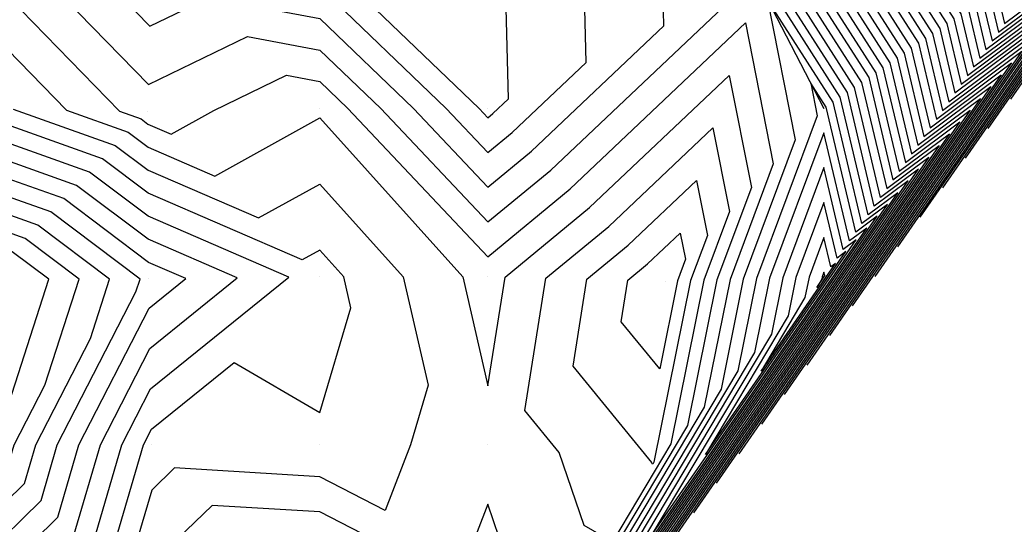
# Model space of a CAD drawing. Extents: x 2188792 to 2191981, y 386090 to 389710.
# Drawn here: x 2190472.3 to 2190531.5, y 387675.5 to 387705.4 of the extents above; entities that cross this region are included whole.
import ezdxf

# ---------------------------------------------------------------- set-up
doc = ezdxf.new("R2010")
doc.units = 0
for name, color, linetype in [('DTM Contours Major', 7, 'Continuous'), ('DTM Contours Minor', 7, 'Continuous'), ('Exist DTM QL2 LIDAR Elevation Point', 7, 'Continuous'), ('PH Exist DTM Breakline', 7, 'Continuous')]:
    doc.layers.add(name, color=color, linetype=linetype)

msp = doc.modelspace()

# ---------------------------------------------------------------- linework, layer by layer
at = {"layer": 'DTM Contours Major'}
for points in [[(2190479.41, 387747.275), (2190485.818, 387745.637), (2190486.93, 387745.524), (2190487.452, 387745.413), (2190491.567, 387744.376), (2190494.542, 387742.421), (2190497.737, 387739.936), (2190499.554, 387737.935), (2190501.231, 387736.254), (2190504.171, 387733.968), (2190507.476, 387730.248), (2190509.291, 387728.148), (2190511.223, 387725.354), (2190515.531, 387719.91), (2190517.662, 387717.034), (2190520.427, 387712.652), (2190523.482, 387708.605), (2190526.201, 387704.35), (2190527.217, 387700.067), (2190531.942, 387703.589), (2190517.787, 387683.16)], [(2190495.877, 387747.046), (2190501.167, 387742.931), (2190502.036, 387741.974), (2190502.838, 387741.171), (2190508.015, 387737.146), (2190509.589, 387735.374), (2190512.846, 387731.606), (2190516.312, 387726.593), (2190518.356, 387724.01), (2190522.38, 387718.581), (2190523.692, 387716.502), (2190529.136, 387709.288), (2190530.425, 387707.271), (2190530.907, 387705.24), (2190538.102, 387710.603), (2190531.266, 387700.737)], [(2190472.399, 387746.662), (2190475.736, 387745.402), (2190477.941, 387745.539), (2190486.074, 387743.461), (2190486.858, 387743.381), (2190487.226, 387743.303), (2190490.126, 387742.572), (2190493.875, 387740.109), (2190496.021, 387738.439), (2190498.313, 387735.915), (2190500.428, 387733.795), (2190502.249, 387732.379), (2190506.42, 387727.685), (2190507.514, 387726.419), (2190508.679, 387724.735), (2190514.118, 387717.86), (2190515.304, 387716.261), (2190518.795, 387710.728), (2190520.655, 387708.263), (2190524.088, 387702.889), (2190525.371, 387697.48), (2190528.861, 387700.081), (2190511.047, 387674.372)], [(2190493.009, 387746.18), (2190495.21, 387744.734), (2190499.452, 387741.434), (2190500.795, 387739.955), (2190502.034, 387738.712), (2190506.093, 387735.557), (2190508.533, 387732.811), (2190511.069, 387729.877), (2190513.768, 387725.973), (2190516.943, 387721.96), (2190520.021, 387717.808), (2190522.06, 387714.577), (2190526.309, 387708.946), (2190528.313, 387705.81), (2190529.062, 387702.653), (2190535.022, 387707.096), (2190524.527, 387691.949)], [(2190504.308, 387665.583), (2190525.781, 387696.574), (2190523.526, 387694.893), (2190521.976, 387701.429), (2190517.827, 387707.922), (2190517.162, 387708.803), (2190512.945, 387715.487), (2190512.706, 387715.81), (2190506.134, 387724.115), (2190505.737, 387724.69), (2190505.364, 387725.121), (2190500.327, 387730.791), (2190499.624, 387731.336), (2190497.072, 387733.896), (2190494.306, 387736.942), (2190493.208, 387737.796), (2190488.685, 387740.768), (2190486.999, 387741.193), (2190486.785, 387741.238), (2190486.33, 387741.285), (2190476.472, 387743.803), (2190475.244, 387743.727), (2190473.385, 387744.429), (2190462.038, 387745.498)], [(2190470.152, 387714.707), (2190478.535, 387710.172), (2190480.117, 387708.547), (2190481.235, 387709.09), (2190490.154, 387707.411), (2190497.683, 387700.171), (2190500.155, 387697.557), (2190501.613, 387698.756), (2190506.011, 387702.921), (2190505.852, 387709.317), (2190503.163, 387711.422), (2190501.741, 387714.707), (2190500.089, 387722.627), (2190496.711, 387727.209), (2190494.895, 387729.831), (2190493.054, 387734.934), (2190492.59, 387735.445), (2190492.54, 387735.483), (2190487.244, 387738.964), (2190486.773, 387739.083)], [(2190471.911, 387700.137), (2190477.985, 387697.98), (2190479.939, 387696.511), (2190486.509, 387693.668), (2190490.154, 387695.684), (2190495.122, 387690.17), (2190496.604, 387683.721), (2190495.547, 387680.169), (2190494.049, 387676.274), (2190490.154, 387678.278), (2190481.518, 387678.804), (2190480.153, 387677.487), (2190478.503, 387671.849)], [(2190502.368, 387682.209), (2190503.618, 387690.084), (2190507.367, 387693.167), (2190513.551, 387699.024), (2190514.531, 387694.052), (2190513.006, 387689.972), (2190511.041, 387680.23), (2190507.567, 387674.403), (2190505.891, 387675.371), (2190504.406, 387679.717), (2190502.368, 387682.209)], [(2190522.701, 387693.067), (2190521.681, 387692.307), (2190520.157, 387698.733), (2190516.922, 387690.08), (2190516.033, 387685.674), (2190506.5, 387669.686), (2190522.701, 387693.067)], [(2190470.213, 387673.58), (2190473.571, 387676.873), (2190474.537, 387680.171), (2190479.209, 387689.27), (2190479.458, 387690.038), (2190474.154, 387694.026), (2190470.201, 387695.43)]]:
    msp.add_lwpolyline(points, dxfattribs=at)
at = {"layer": 'DTM Contours Minor'}
for points in [[(2190479.116, 387746.927), (2190485.87, 387745.202), (2190486.916, 387745.096), (2190487.407, 387744.991), (2190491.279, 387744.015), (2190494.409, 387741.959), (2190497.393, 387739.637), (2190499.306, 387737.531), (2190501.07, 387735.762), (2190503.786, 387733.65), (2190507.265, 387729.735), (2190508.936, 387727.802), (2190510.714, 387725.23), (2190515.248, 387719.5), (2190517.191, 387716.879), (2190520.101, 387712.268), (2190522.916, 387708.537), (2190525.778, 387704.058), (2190526.848, 387699.549), (2190531.325, 387702.887), (2190516.439, 387681.402)], [(2190493.585, 387746.902), (2190495.476, 387745.659), (2190500.138, 387742.033), (2190501.292, 387740.763), (2190502.356, 387739.696), (2190506.862, 387736.192), (2190508.955, 387733.836), (2190511.779, 387730.569), (2190514.786, 387726.221), (2190517.508, 387722.78), (2190520.965, 387718.117), (2190522.713, 387715.347), (2190527.44, 387709.083), (2190529.158, 387706.394), (2190529.8, 387703.688), (2190536.254, 387708.499), (2190527.222, 387695.464)], [(2190462.498, 387746.311), (2190472.991, 387745.322), (2190475.441, 387744.397), (2190477.059, 387744.498), (2190486.228, 387742.155), (2190486.814, 387742.096), (2190487.09, 387742.037), (2190489.261, 387741.49), (2190493.475, 387738.721), (2190494.992, 387737.541), (2190497.569, 387734.704), (2190499.946, 387732.32), (2190501.095, 387731.426), (2190505.786, 387726.147), (2190506.448, 387725.381), (2190507.152, 387724.363), (2190513.271, 387716.63), (2190513.888, 387715.796), (2190517.815, 387709.573), (2190518.958, 387708.058), (2190522.821, 387702.013), (2190524.264, 387695.928), (2190527.013, 387697.977), (2190507.004, 387669.098)], [(2190472.596, 387746.216), (2190475.638, 387745.067), (2190477.647, 387745.192), (2190486.125, 387743.026), (2190486.843, 387742.953), (2190487.18, 387742.881), (2190489.838, 387742.211), (2190493.741, 387739.646), (2190495.678, 387738.14), (2190498.065, 387735.511), (2190500.267, 387733.303), (2190501.864, 387732.062), (2190506.209, 387727.172), (2190507.159, 387726.073), (2190508.17, 387724.611), (2190513.836, 387717.45), (2190514.832, 387716.106), (2190518.468, 387710.343), (2190520.089, 387708.195), (2190523.666, 387702.597), (2190525.002, 387696.963), (2190528.245, 387699.38), (2190509.7, 387672.614)], [(2190478.528, 387746.233), (2190485.972, 387744.331), (2190486.887, 387744.239), (2190487.316, 387744.147), (2190490.703, 387743.294), (2190494.142, 387741.034), (2190496.707, 387739.038), (2190498.81, 387736.723), (2190500.749, 387734.778), (2190503.017, 387733.015), (2190506.843, 387728.71), (2190508.225, 387727.111), (2190509.697, 387724.982), (2190514.683, 387718.68), (2190516.247, 387716.57), (2190519.448, 387711.498), (2190521.786, 387708.4), (2190524.933, 387703.474), (2190526.109, 387698.515), (2190530.093, 387701.484), (2190513.743, 387677.887)], [(2190478.822, 387746.58), (2190485.921, 387744.767), (2190486.901, 387744.667), (2190487.362, 387744.569), (2190490.991, 387743.655), (2190494.275, 387741.496), (2190497.05, 387739.338), (2190499.058, 387737.127), (2190500.91, 387735.27), (2190503.402, 387733.333), (2190507.054, 387729.222), (2190508.58, 387727.456), (2190510.205, 387725.106), (2190514.966, 387719.09), (2190516.719, 387716.725), (2190519.774, 387711.883), (2190522.351, 387708.468), (2190525.356, 387703.766), (2190526.478, 387699.032), (2190530.709, 387702.186), (2190515.091, 387679.645)], [(2190487.543, 387746.257), (2190492.144, 387745.098), (2190494.809, 387743.346), (2190498.423, 387740.535), (2190500.051, 387738.743), (2190501.552, 387737.237), (2190504.94, 387734.604), (2190507.899, 387731.273), (2190510.002, 387728.84), (2190512.241, 387725.602), (2190516.096, 387720.73), (2190518.606, 387717.343), (2190521.08, 387713.422), (2190524.613, 387708.741), (2190527.046, 387704.934), (2190527.955, 387701.101), (2190533.174, 387704.992), (2190520.483, 387686.676)], [(2190487.588, 387746.679), (2190492.432, 387745.459), (2190494.943, 387743.809), (2190498.766, 387740.835), (2190500.299, 387739.147), (2190501.713, 387737.729), (2190505.324, 387734.921), (2190508.11, 387731.786), (2190510.358, 387729.186), (2190512.75, 387725.726), (2190516.378, 387721.14), (2190519.078, 387717.498), (2190521.407, 387713.807), (2190525.178, 387708.81), (2190527.468, 387705.226), (2190528.324, 387701.619), (2190533.79, 387705.693), (2190521.831, 387688.433)], [(2190493.297, 387746.541), (2190495.343, 387745.196), (2190499.795, 387741.733), (2190501.043, 387740.359), (2190502.195, 387739.204), (2190506.477, 387735.875), (2190508.744, 387733.323), (2190511.424, 387730.223), (2190514.277, 387726.097), (2190517.226, 387722.37), (2190520.493, 387717.962), (2190522.386, 387714.962), (2190526.874, 387709.015), (2190528.735, 387706.102), (2190529.431, 387703.171), (2190535.638, 387707.797), (2190525.874, 387693.706)], [(2190495.743, 387746.584), (2190500.824, 387742.632), (2190501.788, 387741.57), (2190502.677, 387740.679), (2190507.63, 387736.828), (2190509.378, 387734.861), (2190512.49, 387731.261), (2190515.803, 387726.469), (2190518.073, 387723.6), (2190521.909, 387718.426), (2190523.366, 387716.117), (2190528.571, 387709.22), (2190530.003, 387706.979), (2190530.538, 387704.722), (2190537.486, 387709.902), (2190529.918, 387698.98)], [(2190462.268, 387745.905), (2190473.188, 387744.876), (2190475.342, 387744.062), (2190476.765, 387744.151), (2190486.279, 387741.72), (2190486.8, 387741.667), (2190487.044, 387741.615), (2190488.973, 387741.129), (2190493.341, 387738.259), (2190494.649, 387737.241), (2190497.32, 387734.3), (2190499.785, 387731.828), (2190500.711, 387731.108), (2190505.575, 387725.634), (2190506.092, 387725.036), (2190506.643, 387724.239), (2190512.988, 387716.22), (2190513.416, 387715.642), (2190517.489, 387709.188), (2190518.393, 387707.99), (2190522.399, 387701.721), (2190523.895, 387695.411), (2190526.397, 387697.276), (2190505.656, 387667.341)], [(2190472.793, 387745.769), (2190475.539, 387744.732), (2190477.353, 387744.845), (2190486.177, 387742.59), (2190486.829, 387742.524), (2190487.135, 387742.459), (2190489.55, 387741.85), (2190493.608, 387739.184), (2190495.335, 387737.84), (2190497.817, 387735.107), (2190500.106, 387732.812), (2190501.48, 387731.744), (2190505.998, 387726.659), (2190506.803, 387725.727), (2190507.661, 387724.487), (2190513.553, 387717.04), (2190514.36, 387715.951), (2190518.142, 387709.958), (2190519.524, 387708.127), (2190523.244, 387702.305), (2190524.633, 387696.445), (2190527.629, 387698.679), (2190508.352, 387670.856)], [(2190478.234, 387745.886), (2190486.023, 387743.896), (2190486.872, 387743.81), (2190487.271, 387743.725), (2190490.414, 387742.933), (2190494.008, 387740.571), (2190496.364, 387738.739), (2190498.561, 387736.319), (2190500.588, 387734.287), (2190502.633, 387732.697), (2190506.631, 387728.197), (2190507.87, 387726.765), (2190509.188, 387724.858), (2190514.401, 387718.27), (2190515.775, 387716.415), (2190519.121, 387711.113), (2190521.22, 387708.332), (2190524.511, 387703.182), (2190525.74, 387697.997), (2190529.477, 387700.783), (2190512.395, 387676.129)], [(2190487.498, 387745.835), (2190491.856, 387744.737), (2190494.676, 387742.884), (2190498.08, 387740.236), (2190499.802, 387738.339), (2190501.392, 387736.745), (2190504.555, 387734.286), (2190507.688, 387730.76), (2190509.647, 387728.494), (2190511.732, 387725.478), (2190515.813, 387720.32), (2190518.134, 387717.189), (2190520.754, 387713.037), (2190524.047, 387708.673), (2190526.623, 387704.642), (2190527.586, 387700.584), (2190532.558, 387704.29), (2190519.135, 387684.918)], [(2190492.72, 387745.819), (2190495.076, 387744.271), (2190499.109, 387741.134), (2190500.547, 387739.551), (2190501.874, 387738.22), (2190505.708, 387735.239), (2190508.322, 387732.298), (2190510.713, 387729.531), (2190513.259, 387725.849), (2190516.661, 387721.55), (2190519.55, 387717.653), (2190521.733, 387714.192), (2190525.744, 387708.878), (2190527.891, 387705.518), (2190528.693, 387702.136), (2190534.406, 387706.394), (2190523.179, 387690.191)], [(2190495.61, 387746.121), (2190500.481, 387742.332), (2190501.54, 387741.167), (2190502.516, 387740.187), (2190507.246, 387736.51), (2190509.167, 387734.349), (2190512.135, 387730.915), (2190515.295, 387726.345), (2190517.791, 387723.19), (2190521.437, 387718.272), (2190523.039, 387715.732), (2190528.005, 387709.151), (2190529.58, 387706.686), (2190530.169, 387704.205), (2190536.87, 387709.2), (2190528.57, 387697.222)], [(2190502.96, 387663.825), (2190525.165, 387695.873), (2190523.157, 387694.376), (2190521.554, 387701.137), (2190517.262, 387707.853), (2190516.836, 387708.418), (2190512.473, 387715.332), (2190512.423, 387715.4), (2190505.625, 387723.991), (2190505.381, 387724.344), (2190505.152, 387724.609), (2190499.942, 387730.473), (2190499.464, 387730.845), (2190496.824, 387733.492), (2190493.963, 387736.642), (2190493.074, 387737.333), (2190488.397, 387740.407), (2190486.954, 387740.771), (2190486.771, 387740.81), (2190486.381, 387740.849), (2190476.178, 387743.456), (2190475.145, 387743.392), (2190473.582, 387743.982), (2190463.974, 387744.888)], [(2190471.618, 387710.172), (2190479.963, 387701.603), (2190485.858, 387704.467), (2190490.154, 387703.658), (2190493.78, 387700.171), (2190500.155, 387693.429), (2190503.914, 387696.52), (2190515.259, 387707.265), (2190515.243, 387707.885), (2190508.08, 387713.493), (2190504.292, 387722.244), (2190504.01, 387723.595), (2190500.554, 387728.283), (2190499.173, 387729.837), (2190499.142, 387729.861), (2190496.327, 387732.684), (2190493.276, 387736.043), (2190492.807, 387736.408), (2190487.82, 387739.686), (2190486.863, 387739.927)], [(2190470.152, 387712.836), (2190475.077, 387710.172), (2190480.04, 387705.075), (2190483.547, 387706.779), (2190490.154, 387705.535), (2190495.732, 387700.171), (2190500.155, 387695.493), (2190502.763, 387697.638), (2190510.635, 387705.093), (2190510.547, 387708.601), (2190505.621, 387712.458), (2190503.016, 387718.475), (2190502.05, 387723.111), (2190498.005, 387728.597), (2190495.831, 387731.737), (2190495.342, 387733.092), (2190492.933, 387735.744), (2190492.674, 387735.946), (2190487.532, 387739.325), (2190486.818, 387739.505)], [(2190470.152, 387716.578), (2190477.985, 387712.341), (2190480.153, 387711.045), (2190481.31, 387711.329), (2190485.456, 387710.172), (2190490.154, 387709.288), (2190499.635, 387700.171), (2190500.155, 387699.621), (2190500.462, 387699.873), (2190501.387, 387700.75), (2190501.156, 387710.033), (2190500.704, 387710.387), (2190500.466, 387710.938), (2190498.129, 387722.143), (2190495.417, 387725.82), (2190493.96, 387727.925), (2190492.137, 387732.976), (2190489.899, 387736.669), (2190486.955, 387738.603), (2190486.727, 387738.661)], [(2190476.531, 387673.858), (2190478.377, 387680.17), (2190480.088, 387683.501), (2190488.321, 387690.147), (2190479.948, 387693.77), (2190476.453, 387696.398), (2190470.168, 387698.631), (2190466.826, 387697.698), (2190460.228, 387697.555), (2190453.673, 387697.661), (2190450.15, 387696.563), (2190446.811, 387700.05), (2190448.578, 387701.81), (2190448.537, 387710.166), (2190447.77, 387717.674), (2190447.651, 387720.107), (2190446.522, 387723.802), (2190447.023, 387730.174), (2190440.149, 387736.79), (2190437.639, 387737.851)], [(2190475.544, 387674.863), (2190477.097, 387680.17), (2190480.041, 387685.903), (2190485.249, 387690.107), (2190479.953, 387692.4), (2190475.686, 387695.607), (2190470.179, 387697.564), (2190464.523, 387695.986), (2190460.276, 387695.893), (2190456.057, 387695.962), (2190450.15, 387694.119), (2190444.549, 387699.968), (2190447.513, 387702.92), (2190447.478, 387710.162), (2190446.812, 387716.67), (2190446.647, 387720.081), (2190445.063, 387725.26), (2190445.449, 387730.174), (2190440.149, 387735.275), (2190436.516, 387736.811)], [(2190470.177, 387671.572), (2190474.558, 387675.868), (2190475.817, 387680.171), (2190479.994, 387688.305), (2190482.178, 387690.068), (2190479.957, 387691.029), (2190474.92, 387694.817), (2190470.19, 387696.497), (2190462.22, 387694.273), (2190460.325, 387694.232), (2190458.442, 387694.262), (2190450.15, 387691.676), (2190442.288, 387699.885), (2190446.448, 387704.03), (2190446.418, 387710.158), (2190445.855, 387715.665), (2190445.642, 387720.054), (2190443.604, 387726.719), (2190443.876, 387730.174), (2190440.149, 387733.761), (2190435.392, 387735.771)], [(2190470.152, 387708.333), (2190478.239, 387700.016), (2190479.518, 387699.561), (2190479.93, 387699.252), (2190481.313, 387698.653), (2190483.847, 387700.055), (2190488.17, 387702.155), (2190490.154, 387701.782), (2190491.829, 387700.171), (2190500.155, 387691.364), (2190505.065, 387695.403), (2190515.491, 387705.277), (2190517.144, 387696.894), (2190514.573, 387690.015), (2190513.038, 387682.407), (2190502.756, 387665.162)], [(2190501.612, 387662.067), (2190524.549, 387695.171), (2190522.788, 387693.859), (2190521.131, 387700.845), (2190516.697, 387707.785)], [(2190500.264, 387660.31), (2190523.933, 387694.47), (2190522.419, 387693.341), (2190520.709, 387700.553), (2190516.804, 387706.663), (2190518.45, 387698.315), (2190515.356, 387690.037), (2190514.036, 387683.496), (2190500.35, 387660.542), (2190500.155, 387660.654), (2190493.721, 387670.168), (2190490.154, 387672.004), (2190488.2, 387672.123), (2190486.174, 387670.168), (2190484.252, 387666.069), (2190483.692, 387660.167), (2190490.154, 387650.414), (2190493.9, 387653.912), (2190499.62, 387659.454), (2190499.968, 387659.901)], [(2190470.152, 387705.14), (2190475.075, 387700.076), (2190478.752, 387698.77), (2190479.934, 387697.881), (2190483.911, 387696.16), (2190490.154, 387699.614), (2190498.663, 387690.17), (2190500.155, 387683.675), (2190501.182, 387690.145), (2190506.216, 387694.285), (2190514.521, 387702.151), (2190515.838, 387695.473), (2190513.789, 387689.994), (2190512.039, 387681.318), (2190505.161, 387669.783)], [(2190523.317, 387693.769), (2190522.05, 387692.824), (2190520.286, 387700.261), (2190519.37, 387701.694), (2190519.757, 387699.736), (2190516.139, 387690.059), (2190515.035, 387684.585), (2190503.194, 387664.726), (2190523.317, 387693.769)], [(2190477.517, 387672.854), (2190479.658, 387680.169), (2190480.135, 387681.099), (2190485.052, 387685.068), (2190490.154, 387682.093), (2190492.007, 387688.318), (2190491.581, 387690.17), (2190490.154, 387691.754), (2190489.107, 387691.175), (2190479.943, 387695.141), (2190477.219, 387697.189), (2190470.157, 387699.697)], [(2190522.085, 387692.366), (2190521.312, 387691.789), (2190520.157, 387696.66), (2190517.705, 387690.102), (2190517.032, 387686.762), (2190509.807, 387674.646), (2190522.085, 387692.366)], [(2190505.233, 387684.85), (2190506.055, 387690.024), (2190508.517, 387692.05), (2190512.581, 387695.898), (2190513.225, 387692.631), (2190512.223, 387689.95), (2190510.042, 387679.141), (2190509.973, 387679.024), (2190509.939, 387679.043), (2190509.909, 387679.131), (2190505.233, 387684.85)], [(2190467.599, 387672.544), (2190470.249, 387675.587), (2190472.585, 387677.878), (2190473.256, 387680.172), (2190476.506, 387686.5), (2190477.648, 387690.031), (2190473.387, 387693.235), (2190470.212, 387694.363), (2190462.602, 387692.239), (2190460.301, 387691.215), (2190451.558, 387688.659), (2190450.176, 387688.02), (2190441.014, 387689.525), (2190440.346, 387689.308), (2190439.407, 387690.159)], [(2190521.469, 387691.664), (2190520.943, 387691.272), (2190520.157, 387694.587), (2190518.489, 387690.124), (2190518.03, 387687.851), (2190513.114, 387679.605), (2190521.469, 387691.664)], [(2190466.654, 387673.425), (2190470.286, 387677.595), (2190471.599, 387678.882), (2190471.976, 387680.172), (2190473.803, 387683.73), (2190475.838, 387690.025), (2190472.621, 387692.444), (2190470.223, 387693.296), (2190464.476, 387691.692), (2190460.249, 387689.811), (2190452.575, 387687.567), (2190450.195, 387686.466), (2190442.798, 387687.681), (2190440.193, 387686.834), (2190436.529, 387690.154)], [(2190510.384, 387684.695), (2190508.098, 387687.49), (2190508.491, 387689.964), (2190509.668, 387690.932), (2190511.611, 387692.772), (2190511.919, 387691.21), (2190511.44, 387689.928), (2190510.384, 387684.695)], [(2190520.853, 387690.963), (2190520.574, 387690.755), (2190520.157, 387692.513), (2190519.272, 387690.146), (2190519.029, 387688.94), (2190516.42, 387684.565), (2190520.853, 387690.963)], [(2190465.708, 387674.305), (2190470.322, 387679.602), (2190470.612, 387679.887), (2190470.696, 387680.173), (2190471.1, 387680.96), (2190474.029, 387690.019), (2190471.854, 387691.653), (2190470.234, 387692.229), (2190466.351, 387691.145), (2190460.196, 387688.406), (2190453.593, 387686.475), (2190450.214, 387684.912), (2190444.582, 387685.837), (2190440.039, 387684.359), (2190433.651, 387690.149)], [(2190520.237, 387690.261), (2190520.205, 387690.237), (2190520.157, 387690.44), (2190520.055, 387690.167), (2190520.027, 387690.029), (2190519.727, 387689.525), (2190520.237, 387690.261)], [(2190501.843, 387671.7), (2190500.155, 387676.639), (2190498.358, 387671.965), (2190490.154, 387676.187), (2190483.745, 387676.577), (2190480.153, 387673.111)]]:
    msp.add_lwpolyline(points, dxfattribs=at)
at = {"layer": 'Exist DTM QL2 LIDAR Elevation Point'}
for p, q in [((2190490.154, 387700.171), (2190490.154, 387700.171)), ((2190500.155, 387700.171), (2190500.155, 387700.171)), ((2190479.927, 387699.983), (2190479.927, 387699.983)), ((2190479.961, 387690.039), (2190479.961, 387690.039)), ((2190490.154, 387690.17), (2190490.154, 387690.17)), ((2190500.155, 387690.17), (2190500.155, 387690.17)), ((2190520.157, 387690.17), (2190520.157, 387690.17)), ((2190510.722, 387689.909), (2190510.722, 387689.909)), ((2190480.153, 387680.169), (2190480.153, 387680.169)), ((2190490.154, 387680.169), (2190490.154, 387680.169)), ((2190500.155, 387680.169), (2190500.155, 387680.169)), ((2190510.022, 387679.119), (2190510.022, 387679.119))]:
    msp.add_line(p, q, dxfattribs=at)
at = {"layer": 'PH Exist DTM Breakline'}
msp.add_lwpolyline([(2190499.12, 387729.793), (2190504.817, 387723.795), (2190512.349, 387715.292), (2190516.253, 387707.731), (2190520.157, 387700.171)], dxfattribs=at)

doc.saveas('drawing.dxf')
